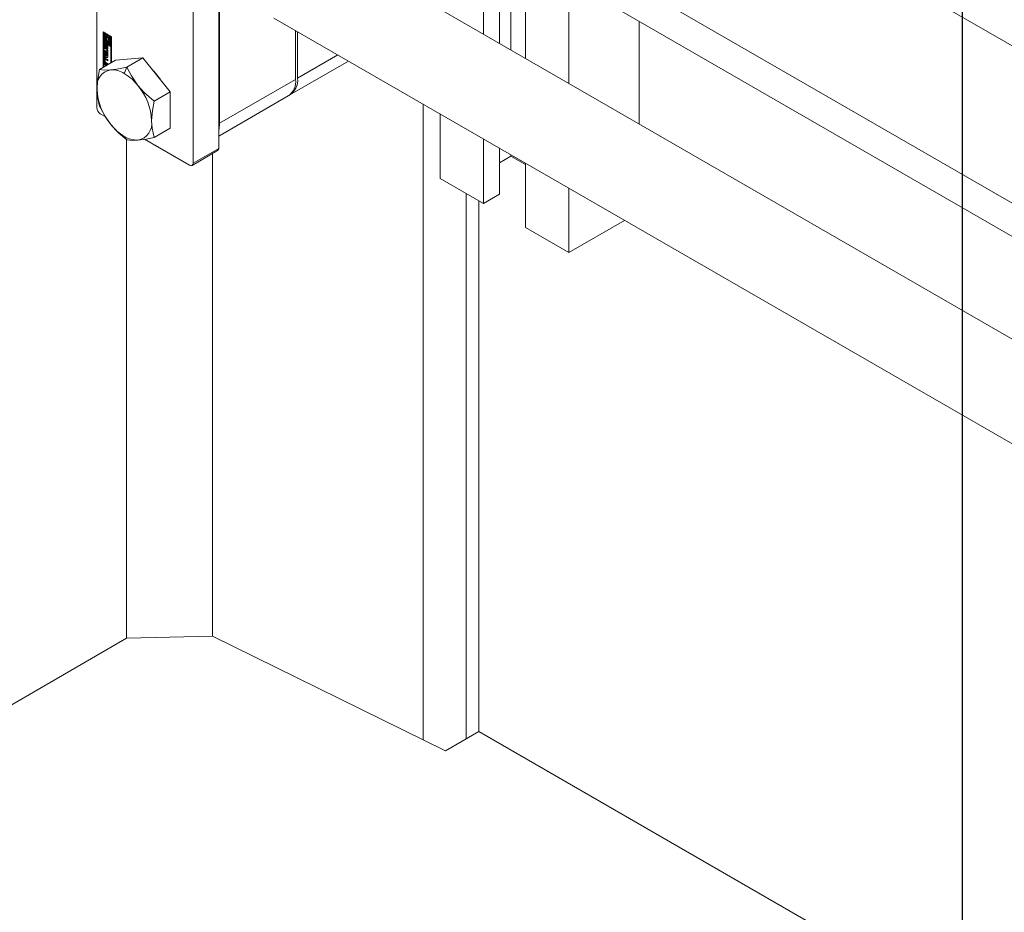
# Model space of a CAD drawing. Header units: millimetres. Extents: x 525 to 29324, y 175 to 20618.
# Tile 420 of 588: x 21786 to 22003, y 12899 to 13096. Entities that reach past the tile are written whole.
import ezdxf

# ---------------------------------------------------------------- set-up
doc = ezdxf.new("R2010")
doc.units = ezdxf.units.MM
doc.linetypes.add('SLD-Continua', pattern=[0])
doc.layers.add('COTAS', color=1, linetype='SLD-Continua')

msp = doc.modelspace()

# ---------------------------------------------------------------- linework, layer by layer
at = {"color": 7, "linetype": 'SLD-Continua', "lineweight": 18, "ltscale": 35}
for p, q in [((22861.69, 12595.09), (21841.84, 13183.69)), ((21826.84, 13157.71), (22846.74, 12569.08)), ((21803.05, 13123.85), (21803.05, 13076.15)), ((21829.92, 13067.17), (21829.92, 13122.54)), ((21824.27, 13119.27), (21824.27, 13063.9)), ((21881.67, 13118.74), (22846.74, 12561.75)), ((21830.1, 13116.8), (21830.1, 13072.7)), ((22846.74, 12539.13), (21852.07, 13113.21)), ((21897.45, 13108.87), (21897.45, 13087.01)), ((21891.79, 13105.6), (21891.79, 13090.28)), ((21894.27, 13107.03), (21894.27, 13088.85)), ((21888.26, 13103.56), (21888.26, 13092.32)), ((21907, 13104.12), (21907, 13081.5)), ((21842.07, 13095.88), (22863.71, 12506.25)), ((21922.55, 13095.14), (21922.55, 13072.53)), ((21804.47, 13092.81), (21806.32, 13091.73)), ((21804.47, 13084.97), (21804.47, 13092.81)), ((21804.61, 13092.72), (21804.61, 13085.06)), ((21804.78, 13092.58), (21804.64, 13092.5)), ((21804.64, 13092.5), (21804.64, 13090.62)), ((21804.82, 13092.4), (21804.64, 13092.5)), ((21804.96, 13092.48), (21804.78, 13092.58)), ((21804.96, 13092.48), (21804.82, 13092.4)), ((21804.82, 13090.73), (21804.82, 13092.4)), ((21804.96, 13091.6), (21804.96, 13092.48)), ((21846.86, 13082.37), (21846.86, 13093.12)), ((21847.28, 13092.88), (21847.28, 13082.62)), ((21804.64, 13090.62), (21805.31, 13090.24)), ((21804.64, 13090.42), (21804.78, 13090.5)), ((21806.15, 13089.55), (21804.64, 13090.42)), ((21804.64, 13090.42), (21804.64, 13085.08)), ((21806.29, 13089.63), (21804.78, 13090.5)), ((21804.96, 13090.81), (21804.82, 13090.73)), ((21805.13, 13090.54), (21804.82, 13090.73)), ((21804.96, 13090.81), (21804.96, 13091.16)), ((21805.13, 13090.71), (21804.96, 13090.81)), ((21805.13, 13091.76), (21805.06, 13091.71)), ((21805.27, 13092.3), (21805.13, 13092.22)), ((21805.13, 13092.22), (21805.13, 13091.74)), ((21805.31, 13092.12), (21805.13, 13092.22)), ((21805.13, 13090.82), (21805.13, 13090.54)), ((21805.45, 13092.2), (21805.27, 13092.3)), ((21805.45, 13092.2), (21805.31, 13092.12)), ((21805.31, 13091.51), (21805.31, 13092.12)), ((21805.45, 13091.59), (21805.31, 13091.51)), ((21805.45, 13090.93), (21805.31, 13090.85)), ((21805.31, 13090.24), (21805.31, 13090.85)), ((21805.45, 13090.32), (21805.31, 13090.24)), ((21805.45, 13091.59), (21805.45, 13092.2)), ((21805.45, 13090.32), (21805.45, 13090.93)), ((21805.62, 13092.1), (21805.48, 13092.02)), ((21806.15, 13091.63), (21805.48, 13092.02)), ((21805.48, 13092.02), (21805.48, 13091.41)), ((21805.62, 13090.83), (21805.48, 13090.75)), ((21805.48, 13090.75), (21805.48, 13090.14)), ((21806.29, 13091.72), (21805.62, 13092.1)), ((21805.67, 13090.82), (21805.62, 13090.83)), ((21805.66, 13091.71), (21805.97, 13091.53)), ((21805.66, 13091.44), (21805.66, 13091.71)), ((21805.8, 13091.52), (21805.66, 13091.44)), ((21805.66, 13090.04), (21805.66, 13090.52)), ((21805.73, 13090.54), (21805.87, 13090.63)), ((21805.8, 13091.52), (21805.8, 13091.63)), ((21805.8, 13090.12), (21805.8, 13090.58)), ((21805.97, 13091.53), (21805.97, 13089.86)), ((21806.29, 13091.72), (21806.15, 13091.63)), ((21806.15, 13089.75), (21806.15, 13091.63)), ((21806.29, 13089.84), (21806.29, 13091.72)), ((21806.32, 13091.73), (21806.32, 13086.05)), ((21804.86, 13090.1), (21804.72, 13090.02)), ((21804.72, 13089.52), (21804.72, 13090.02)), ((21804.86, 13089.6), (21804.72, 13089.52)), ((21804.74, 13088.81), (21805.29, 13088.49)), ((21804.74, 13088.53), (21804.74, 13088.81)), ((21804.88, 13088.61), (21804.74, 13088.53)), ((21805.29, 13088.21), (21804.74, 13088.53)), ((21804.74, 13088.42), (21805.47, 13087.55)), ((21804.74, 13088.12), (21804.74, 13088.42)), ((21804.88, 13088.21), (21804.74, 13088.12)), ((21804.86, 13087.98), (21804.74, 13088.12)), ((21804.86, 13089.6), (21804.86, 13090.1)), ((21804.88, 13088.61), (21804.88, 13088.73)), ((21805.43, 13088.29), (21804.88, 13088.61)), ((21804.88, 13088.21), (21804.88, 13088.25)), ((21805, 13088.06), (21804.88, 13088.21)), ((21804.91, 13089.88), (21804.91, 13089.44)), ((21804.96, 13089.96), (21804.93, 13089.94)), ((21804.96, 13089.96), (21804.94, 13089.95)), ((21804.96, 13089.94), (21804.95, 13089.94)), ((21804.96, 13089.94), (21804.95, 13089.94)), ((21804.95, 13089.12), (21805.09, 13089.2)), ((21804.96, 13090.15), (21804.96, 13089.94)), ((21804.98, 13089.32), (21805.12, 13089.4)), ((21805.12, 13089.4), (21804.98, 13089.32)), ((21805.14, 13089.42), (21804.99, 13089.34)), ((21805, 13089.38), (21805.01, 13089.85)), ((21805.15, 13089.47), (21805, 13089.38)), ((21805.16, 13089.93), (21805.01, 13089.85)), ((21805.12, 13089.4), (21805.12, 13089.4)), ((21805.15, 13089.47), (21805.16, 13089.93)), ((21805.19, 13089.72), (21805.18, 13089.25)), ((21805.35, 13089.86), (21805.21, 13089.78)), ((21805.35, 13089.86), (21805.21, 13089.78)), ((21805.38, 13089.86), (21805.23, 13089.78)), ((21805.23, 13088.96), (21805.23, 13089.17)), ((21805.37, 13089.04), (21805.23, 13088.96)), ((21805.38, 13089.86), (21805.24, 13089.78)), ((21805.24, 13088.95), (21805.39, 13089.03)), ((21805.4, 13089.83), (21805.26, 13089.75)), ((21805.26, 13089.17), (21805.4, 13089.25)), ((21805.41, 13089.26), (21805.27, 13089.18)), ((21805.42, 13089.79), (21805.28, 13089.71)), ((21805.42, 13089.75), (21805.28, 13089.67)), ((21805.28, 13089.23), (21805.28, 13089.67)), ((21805.42, 13089.31), (21805.28, 13089.23)), ((21805.42, 13089.28), (21805.28, 13089.2)), ((21805.29, 13088.86), (21805.47, 13088.76)), ((21805.29, 13088.49), (21805.29, 13088.86)), ((21805.43, 13088.57), (21805.29, 13088.49)), ((21805.43, 13088.29), (21805.29, 13088.21)), ((21805.29, 13087.84), (21805.29, 13088.21)), ((21805.37, 13089.23), (21805.37, 13089.04)), ((21805.42, 13089.31), (21805.42, 13089.75)), ((21805.43, 13088.57), (21805.43, 13088.78)), ((21805.43, 13087.92), (21805.43, 13088.29)), ((21805.47, 13089.59), (21805.47, 13089.08)), ((21805.47, 13088.76), (21805.47, 13087.73)), ((21805.48, 13090.14), (21805.66, 13090.04)), ((21805.8, 13090.12), (21805.66, 13090.04)), ((21805.97, 13089.86), (21806.15, 13089.75)), ((21806.29, 13089.84), (21806.15, 13089.75)), ((21806.29, 13089.63), (21806.15, 13089.55)), ((21806.15, 13085.94), (21806.15, 13089.55)), ((21806.29, 13086.03), (21806.29, 13089.63)), ((21807.22, 13086.57), (21803.66, 13084.51)), ((21804.86, 13086.97), (21804.72, 13086.89)), ((21804.72, 13086.3), (21804.72, 13086.89)), ((21804.86, 13086.38), (21804.72, 13086.3)), ((21804.74, 13087.42), (21804.86, 13087.42)), ((21804.74, 13087.12), (21804.74, 13087.42)), ((21804.88, 13087.2), (21804.74, 13087.12)), ((21805.47, 13087.15), (21804.74, 13087.12)), ((21804.74, 13085.93), (21805.43, 13085.53)), ((21804.74, 13085.66), (21804.74, 13085.93)), ((21805, 13088.06), (21804.86, 13087.98)), ((21804.86, 13087.42), (21804.86, 13087.98)), ((21805, 13087.5), (21804.86, 13087.42)), ((21804.86, 13086.38), (21804.86, 13086.97)), ((21804.88, 13087.2), (21804.88, 13087.43)), ((21805.47, 13087.22), (21804.88, 13087.2)), ((21804.9, 13086.68), (21804.9, 13086.3)), ((21805.06, 13086.81), (21804.92, 13086.73)), ((21804.94, 13087.02), (21805.47, 13086.71)), ((21805.09, 13085.99), (21804.94, 13085.91)), ((21805.47, 13085.6), (21804.94, 13085.91)), ((21805.11, 13086.81), (21804.97, 13086.73)), ((21805.47, 13086.44), (21804.97, 13086.73)), ((21804.97, 13086.17), (21805.47, 13085.88)), ((21805, 13087.5), (21805, 13088.06)), ((21805.16, 13087.87), (21805.02, 13087.79)), ((21805.02, 13087.79), (21805.02, 13087.43)), ((21805.31, 13087.44), (21805.02, 13087.79)), ((21805.02, 13087.43), (21805.31, 13087.44)), ((21805.47, 13085.77), (21805.09, 13085.99)), ((21805.47, 13086.6), (21805.11, 13086.81)), ((21805.45, 13087.52), (21805.16, 13087.87)), ((21805.43, 13087.92), (21805.29, 13087.84)), ((21805.47, 13087.73), (21805.29, 13087.84)), ((21805.45, 13087.52), (21805.31, 13087.44)), ((21805.47, 13087.9), (21805.43, 13087.92)), ((21805.47, 13087.55), (21805.47, 13087.15)), ((21805.47, 13086.71), (21805.47, 13086.44)), ((21813.24, 13087.1), (21807.22, 13086.57)), ((21813.24, 13087.1), (21809.67, 13085.05)), ((21819.25, 13079.63), (21813.24, 13087.1)), ((21845.62, 13078.95), (21858.51, 13086.39)), ((21856.17, 13087.75), (21847.28, 13082.62)), ((21804.88, 13085.74), (21804.74, 13085.66)), ((21804.99, 13085.51), (21804.74, 13085.66)), ((21804.88, 13085.74), (21804.88, 13085.85)), ((21805.13, 13085.59), (21804.88, 13085.74)), ((21805.13, 13085.59), (21804.99, 13085.51)), ((21804.99, 13085.28), (21804.99, 13085.51)), ((21805.13, 13085.36), (21805.13, 13085.59)), ((21805.31, 13085.49), (21805.17, 13085.41)), ((21805.19, 13085.39), (21805.17, 13085.41)), ((21805.17, 13085.41), (21805.17, 13085.38)), ((21805.34, 13085.48), (21805.31, 13085.49)), ((21805.47, 13085.88), (21805.47, 13085.6)), ((21809.67, 13085.05), (21809.13, 13083.66)), ((21830.1, 13072.7), (21846.86, 13082.37)), ((21819.25, 13079.63), (21815.68, 13077.57)), ((21819.25, 13071.61), (21819.25, 13079.63)), ((21829.92, 13069.89), (21845.2, 13078.71)), ((21874.93, 12936.9), (21874.93, 13076.92)), ((21874.93, 12936.9), (21874.93, 13076.92)), ((21874.93, 12936.9), (21874.93, 13076.92)), ((21874.93, 12936.9), (21874.93, 13076.92)), ((21874.93, 12936.9), (21874.93, 13076.92)), ((21803.83, 13074.8), (21804.91, 13074.18)), ((21878.71, 13074.74), (21878.71, 13060.52)), ((21819.25, 13071.61), (21815.68, 13069.56)), ((21809.13, 13069.78), (21809.67, 13069.02)), ((21809.61, 12959.24), (21809.61, 13069.07)), ((21809.61, 12959.24), (21809.61, 13069.07)), ((21809.61, 12959.24), (21809.61, 13069.07)), ((21809.61, 12959.24), (21809.61, 13069.07)), ((21809.61, 12959.24), (21809.61, 13069.07)), ((21813.58, 13069.17), (21823.49, 13063.45)), ((21888.26, 13069.23), (21888.26, 13055.01)), ((21824.04, 13063.4), (21829.69, 13066.66)), ((21824.27, 13063.9), (21829.92, 13067.17)), ((21891.79, 13067.19), (21891.79, 13057.05)), ((21828.59, 12959.68), (21828.59, 13066.03)), ((21828.59, 12959.68), (21828.59, 13066.03)), ((21828.59, 12959.68), (21828.59, 13066.03)), ((21828.59, 12959.68), (21828.59, 13066.03)), ((21828.59, 12959.68), (21828.59, 13066.03)), ((21894.27, 13065.42), (21891.79, 13063.99)), ((21894.27, 13065.76), (21894.27, 13065.42)), ((21897.45, 13063.58), (21894.27, 13065.42)), ((21897.45, 13063.92), (21897.45, 13049.71)), ((21888.26, 13055.01), (21878.71, 13060.52)), ((21907, 13058.41), (21907, 13044.2)), ((21884.41, 12937.12), (21884.41, 13057.23)), ((21884.41, 12937.12), (21884.41, 13057.23)), ((21884.41, 12937.12), (21884.41, 13057.23)), ((21884.41, 12937.12), (21884.41, 13057.23)), ((21884.41, 12937.12), (21884.41, 13057.23)), ((21887.2, 12938.72), (21887.2, 13055.63)), ((21887.2, 12938.72), (21887.2, 13055.63)), ((21887.2, 12938.72), (21887.2, 13055.63)), ((21887.2, 12938.72), (21887.2, 13055.63)), ((21887.2, 12938.72), (21887.2, 13055.63)), ((21891.79, 13057.05), (21888.26, 13055.01)), ((21907, 13044.2), (21919.31, 13051.31)), ((21907, 13044.2), (21897.45, 13049.71)), ((21708.19, 12900.7), (21809.61, 12959.24)), ((21708.19, 12900.7), (21809.61, 12959.24)), ((21708.19, 12900.7), (21809.61, 12959.24)), ((21708.19, 12900.7), (21809.61, 12959.24)), ((21708.19, 12900.7), (21809.61, 12959.24)), ((21828.59, 12959.68), (21809.61, 12959.24)), ((21828.59, 12959.68), (21809.61, 12959.24)), ((21828.59, 12959.68), (21809.61, 12959.24)), ((21828.59, 12959.68), (21809.61, 12959.24)), ((21828.59, 12959.68), (21809.61, 12959.24)), ((21828.59, 12959.68), (21879.84, 12934.48)), ((21828.59, 12959.68), (21879.84, 12934.48)), ((21828.59, 12959.68), (21879.84, 12934.48)), ((21828.59, 12959.68), (21879.84, 12934.48)), ((21828.59, 12959.68), (21879.84, 12934.48)), ((21879.84, 12934.48), (21887.2, 12938.72)), ((21879.84, 12934.48), (21887.2, 12938.72)), ((21879.84, 12934.48), (21887.2, 12938.72)), ((21879.84, 12934.48), (21887.2, 12938.72)), ((21879.84, 12934.48), (21887.2, 12938.72)), ((22205.4, 12755.08), (21887.2, 12938.72)), ((22205.4, 12755.08), (21887.2, 12938.72)), ((22205.4, 12755.08), (21887.2, 12938.72)), ((22205.4, 12755.08), (21887.2, 12938.72)), ((22205.4, 12755.08), (21887.2, 12938.72))]:
    msp.add_line(p, q, dxfattribs=at)
at = {"color": 7, "linetype": 'SLD-Continua', "lineweight": 18, "ltscale": 35, "flags": 128}
for points in [[(21805.13, 13091.74), (21805.04, 13091.7), (21804.98, 13091.63), (21804.93, 13091.53), (21804.92, 13091.4), (21804.93, 13091.26), (21804.98, 13091.11), (21805.04, 13090.96), (21805.13, 13090.82)], [(21805.31, 13090.85), (21805.22, 13090.95), (21805.15, 13091.06), (21805.11, 13091.18), (21805.09, 13091.3), (21805.11, 13091.4), (21805.15, 13091.47), (21805.22, 13091.51), (21805.31, 13091.51)], [(21805.48, 13091.41), (21805.57, 13091.31), (21805.64, 13091.2), (21805.68, 13091.07), (21805.7, 13090.96), (21805.68, 13090.86), (21805.64, 13090.78), (21805.57, 13090.75), (21805.48, 13090.75)], [(21805.66, 13090.52), (21805.75, 13090.55), (21805.82, 13090.62), (21805.86, 13090.73), (21805.87, 13090.85), (21805.86, 13091), (21805.82, 13091.15), (21805.75, 13091.3), (21805.66, 13091.44)], [(21804.87, 13090.18), (21804.86, 13090.15), (21804.86, 13090.1)], [(21805.09, 13089.2), (21805.13, 13089.18), (21805.16, 13089.17)], [(21805.17, 13090.01), (21805.16, 13089.98), (21805.16, 13089.93)], [(21805.35, 13089.86), (21805.35, 13089.86), (21805.35, 13089.86)], [(21805.39, 13089.03), (21805.43, 13089.01), (21805.46, 13089)], [(21805.42, 13089.79), (21805.42, 13089.79), (21805.42, 13089.8)], [(21804.87, 13087.05), (21804.86, 13087.02), (21804.86, 13086.97)], [(21803.66, 13084.51), (21803.23, 13081.95), (21803.12, 13080.19)], [(21806.13, 13084.47), (21804.67, 13084.42), (21803.66, 13084.51)], [(21809.67, 13085.05), (21807.5, 13084.64), (21806.13, 13084.47)], [(21812.14, 13081), (21810.68, 13083.12), (21809.67, 13085.05)], [(21803.12, 13080.19), (21803.29, 13078.12), (21803.66, 13076.49)], [(21815.68, 13077.57), (21813.51, 13079.48), (21812.14, 13081)], [(21815.14, 13073.25), (21815.31, 13075.52), (21815.68, 13077.57)], [(21803.66, 13076.49), (21804.96, 13074.09), (21806.13, 13072.45)], [(21815.68, 13069.56), (21815.25, 13071.62), (21815.14, 13073.25)], [(21806.13, 13072.45), (21807.92, 13070.52), (21809.67, 13069.02)], [(21830.1, 13072.7), (21829.99, 13071.49), (21829.92, 13071.18)], [(21809.67, 13069.02), (21810.97, 13068.92), (21812.14, 13068.98)], [(21812.14, 13068.98), (21813.93, 13069.22), (21815.68, 13069.56)]]:
    msp.add_lwpolyline(points, dxfattribs=at)
at = {"color": 7, "linetype": 'SLD-Continua', "lineweight": 18, "ltscale": 1225}
for centre, radius, start, end in [((21805.78, 13091.35), 0.539, 162.4672, 232.2024), ((21804.89, 13090.84), 1.14, 17.6216, 36.8572), ((21805.75, 13090.84), 0.252, 300.8342, 334.9858), ((21804.86, 13090.04), 0.142, 50.815, 189.2203), ((21805.22, 13089.54), 0.5, 182.6023, 237.3977), ((21805.32, 13089.61), 0.462, 181.8482, 208.3744), ((21804.97, 13089.9), 0.0626, 140.0849, 167.5269), ((21805.06, 13089.88), 0.15, 166.7736, 180.4307), ((21805.12, 13089.45), 0.213, 180.6019, 195.822), ((21804.94, 13089.92), 0.0236, 95.0101, 138.5257), ((21805.06, 13089.43), 0.153, 195.0336, 213.491), ((21804.94, 13089.92), 0.0274, 60.0939, 89.7327), ((21804.99, 13089.38), 0.0616, 213.0727, 238.4452), ((21804.79, 13089.88), 0.317, 57.8294, 59.9969), ((21804.97, 13089.34), 0.0218, 233.6925, 298.769), ((21805.04, 13089.23), 0.141, 230.4968, 7.1507), ((21805.32, 13089.58), 0.45, 215.4867, 238.3314), ((21804.95, 13089.36), 0.0436, 303.5095, 336.9901), ((21804.88, 13089.39), 0.125, 337.0637, 357.0949), ((21805.15, 13089.88), 0.142, 50.8734, 189.578), ((21805.1, 13089.44), 0.0436, 303.5095, 336.9901), ((21805.02, 13089.47), 0.125, 337.0637, 357.0949), ((21805.28, 13089.73), 0.093, 153.2323, 170.3732), ((21805.36, 13089.71), 0.178, 170.9141, 178.9454), ((21805.23, 13089.75), 0.0335, 114.5836, 153.9137), ((21805.22, 13089.76), 0.0231, 54.9572, 110.7175), ((21805.21, 13089.74), 0.0431, 58.384, 60.0022), ((21805.25, 13089.19), 0.0258, 236.8556, 278.2009), ((21805.4, 13089.22), 0.318, 237.5394, 239.9935), ((21804.97, 13089.56), 0.5, 2.6023, 57.3977), ((21805.2, 13089.72), 0.067, 24.2422, 57.3858), ((21805.33, 13089.06), 0.142, 230.815, 9.2203), ((21805.25, 13089.19), 0.026, 281.1806, 333.613), ((21805.1, 13089.67), 0.176, 11.4309, 26.732), ((21805.21, 13089.21), 0.0708, 328.7136, 350.449), ((21805.08, 13089.66), 0.202, 0.3672, 12.2359), ((21805.13, 13089.23), 0.154, 348.7277, 0.3147), ((21805.36, 13089.84), 0.0224, 58.3619, 111.0801), ((21805.54, 13089.31), 0.318, 237.5394, 239.9935), ((21805.39, 13089.27), 0.027, 300.6201, 333.0958), ((21805.35, 13089.3), 0.0708, 328.7136, 350.449), ((21805.22, 13089.75), 0.202, 0.3672, 12.2359), ((21805.27, 13089.31), 0.154, 348.7277, 0.3147), ((21804.86, 13086.91), 0.14, 50.815, 189.2203), ((21805.21, 13086.32), 0.492, 182.6023, 237.3977), ((21805.35, 13086.41), 0.492, 182.6023, 237.3977), ((21804.94, 13086.69), 0.0448, 50.815, 189.2203), ((21805.06, 13086.3), 0.158, 182.6023, 237.3977), ((21805.08, 13086.77), 0.0516, 54.3909, 114.3073), ((21806.81, 13080.79), 3.74, 100.5633, 189.2501), ((21806.34, 13079.26), 5.21, 57.6568, 92.371), ((21806.64, 13075.37), 12.56, 32.7358, 45.461), ((21803.42, 13074.19), 11.06, 37.9797, 58.8998), ((21842.94, 13081.94), 3.95, 305.0092, 6.2982), ((21843.56, 13082.11), 3.76, 299.482, 7.6956), ((21816.16, 13080.79), 13.05, 182.6376, 219.7722), ((21802.11, 13072.65), 13.05, 2.6376, 39.7722), ((21804.74, 13076.22), 1.69, 182.6023, 237.3977), ((21811.45, 13072.65), 3.74, 280.5633, 9.2501), ((21814.85, 13079.25), 11.06, 217.9797, 238.8998), ((21811.92, 13074.19), 5.21, 237.6568, 272.371), ((21829.38, 13067.11), 0.542, 305.0092, 6.2982), ((21823.79, 13063.83), 0.48, 230.815, 9.2203)]:
    msp.add_arc(centre, radius, start, end, dxfattribs=at)
at = {"layer": 'COTAS', "ltscale": 35}
msp.add_line((21993.65, 14106.34), (21993.65, 11753.46), dxfattribs=at)

doc.saveas('drawing.dxf')
